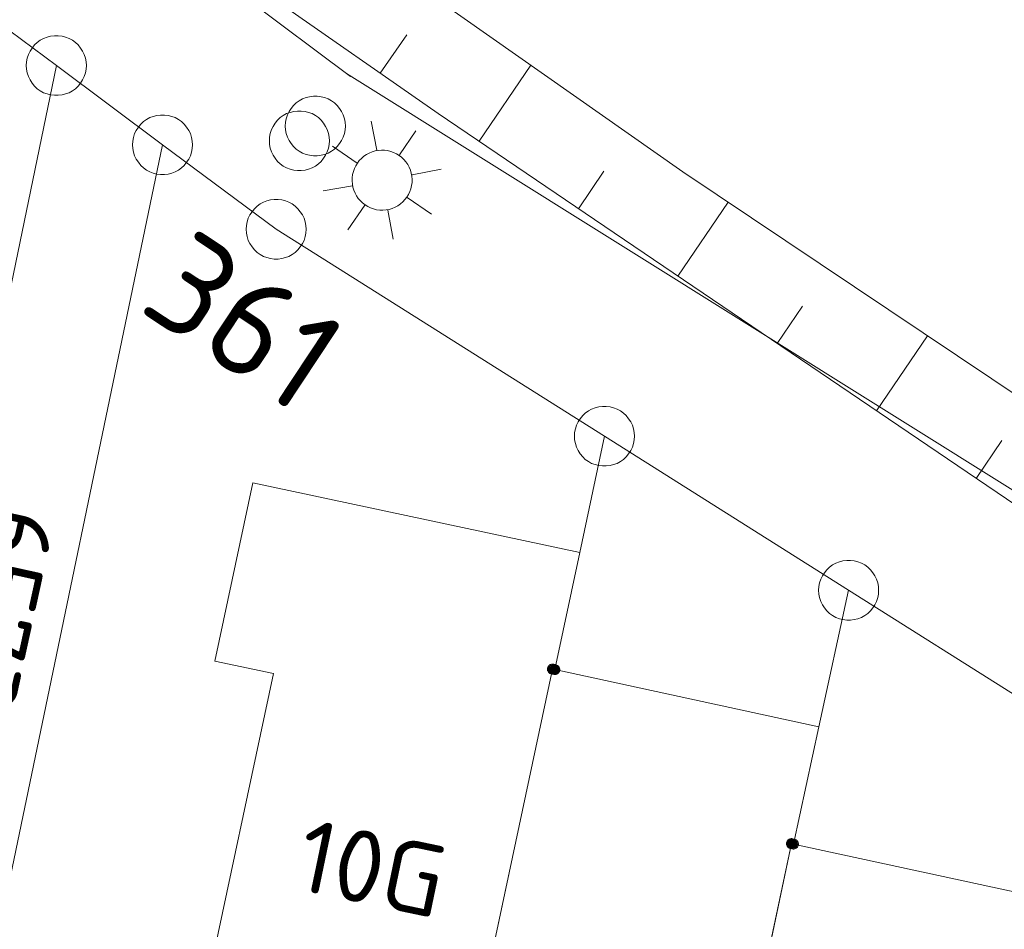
# Model space of a CAD drawing. Header units: metres. Extents: x 3425540 to 3446143, y 5432760 to 5444637.
# Tile 663 of 717: x 3444825 to 3444850, y 5435939 to 5435961. Entities that reach past the tile are written whole.
import ezdxf
from ezdxf.enums import TextEntityAlignment as Align

# ---------------------------------------------------------------- set-up
doc = ezdxf.new("R2010")
doc.units = ezdxf.units.M
for name, color, linetype, lineweight in [('B_Bestand', 9, 'Continuous', 18), ('B_Böschung', 9, 'Continuous', 18), ('B_Flurgrenzen', 9, 'Continuous', 18), ('B_Gleisachse', 9, 'Continuous', 25), ('Bestand_Neu_Strecke 3443', 9, 'Continuous', 18)]:
    doc.layers.add(name, color=color, linetype=linetype, lineweight=lineweight)
doc.styles.get("Standard").update_dxf_attribs({"font": 'isocpeur.ttf'})

msp = doc.modelspace()

# ---------------------------------------------------------------- linework, layer by layer
at = {"layer": 'B_Bestand'}
for p, q in [((3444833.677, 5435959.817), (3444781.136, 5435999.197)), ((3444863.412, 5435941.229), (3444833.572, 5435959.889)), ((3444834.33, 5435957.97), (3444834.186, 5435958.699)), ((3444834.894, 5435957.853), (3444835.31, 5435958.456)), ((3444833.837, 5435957.65), (3444833.224, 5435958.072)), ((3444835.215, 5435957.36), (3444835.938, 5435957.494)), ((3444833.72, 5435957.085), (3444832.987, 5435956.958)), ((3444834.03, 5435956.598), (3444833.609, 5435955.985)), ((3444835.091, 5435956.786), (3444835.695, 5435956.37)), ((3444834.605, 5435956.475), (3444834.739, 5435955.752))]:
    msp.add_line(p, q, dxfattribs=at)
for points in [[(3444835.082, 5435956.798), (3444835.123, 5435956.865), (3444835.157, 5435956.936), (3444835.183, 5435957.01), (3444835.201, 5435957.086), (3444835.212, 5435957.164), (3444835.214, 5435957.243), (3444835.208, 5435957.321), (3444835.193, 5435957.398), (3444835.171, 5435957.473), (3444835.141, 5435957.546), (3444835.104, 5435957.615), (3444835.06, 5435957.68), (3444835.009, 5435957.739), (3444834.952, 5435957.794), (3444834.889, 5435957.841), (3444834.823, 5435957.883), (3444834.752, 5435957.916), (3444834.678, 5435957.943), (3444834.601, 5435957.961), (3444834.524, 5435957.971), (3444834.445, 5435957.974), (3444834.367, 5435957.967), (3444834.29, 5435957.953), (3444834.214, 5435957.931), (3444834.142, 5435957.901), (3444834.073, 5435957.863), (3444834.008, 5435957.819), (3444833.948, 5435957.768), (3444833.894, 5435957.711), (3444833.846, 5435957.649), (3444833.805, 5435957.582), (3444833.771, 5435957.511), (3444833.745, 5435957.437), (3444833.727, 5435957.361), (3444833.716, 5435957.283), (3444833.714, 5435957.205), (3444833.721, 5435957.127), (3444833.735, 5435957.049), (3444833.757, 5435956.974), (3444833.787, 5435956.901), (3444833.824, 5435956.832), (3444833.869, 5435956.768), (3444833.92, 5435956.708), (3444833.977, 5435956.654), (3444834.039, 5435956.606), (3444834.106, 5435956.565), (3444834.177, 5435956.531), (3444834.251, 5435956.505), (3444834.327, 5435956.486), (3444834.405, 5435956.476), (3444834.483, 5435956.474), (3444834.561, 5435956.48), (3444834.639, 5435956.494), (3444834.714, 5435956.516), (3444834.786, 5435956.547), (3444834.856, 5435956.584), (3444834.92, 5435956.628), (3444834.98, 5435956.679), (3444835.034, 5435956.736), (3444835.082, 5435956.798)], [(3444830.047, 5435936.885), (3444830.339, 5435936.824), (3444830.643, 5435938.284), (3444836.748, 5435937.01), (3444836.444, 5435935.55), (3444836.637, 5435935.507), (3444836.697, 5435935.497), (3444838.717, 5435945.007), (3444838.777, 5435944.997), (3444839.399, 5435947.922), (3444831.231, 5435949.659), (3444830.285, 5435945.208), (3444831.752, 5435944.896), (3444830.047, 5435936.885)], [(3444844.737, 5435940.637), (3444845.375, 5435943.567), (3444838.777, 5435944.997)], [(3444842.627, 5435931.157), (3444841.99, 5435928.226), (3444842.283, 5435928.163), (3444842.601, 5435929.629), (3444848.731, 5435928.298), (3444848.412, 5435926.832), (3444848.607, 5435926.787), (3444848.667, 5435926.777), (3444850.657, 5435936.287), (3444850.717, 5435936.267), (3444851.369, 5435939.205), (3444844.737, 5435940.637), (3444844.687, 5435940.647), (3444842.677, 5435931.147)]]:
    msp.add_lwpolyline(points, dxfattribs=at)
at = {"layer": 'B_Böschung'}
for p, q in [((3444818.099, 5435971.27), (3444835.866, 5435958.888)), ((3444825.076, 5435969.284), (3444841.979, 5435957.435)), ((3444834.417, 5435959.898), (3444835.08, 5435960.851)), ((3444836.887, 5435958.195), (3444838.181, 5435960.097)), ((3444835.866, 5435958.888), (3444862.305, 5435940.946)), ((3444839.369, 5435956.511), (3444840.002, 5435957.444)), ((3444841.979, 5435957.435), (3444865.639, 5435941.554)), ((3444841.852, 5435954.826), (3444843.108, 5435956.677)), ((3444844.334, 5435953.142), (3444844.966, 5435954.073)), ((3444846.816, 5435951.457), (3444848.09, 5435953.333)), ((3444849.299, 5435949.772), (3444849.94, 5435950.717))]:
    msp.add_line(p, q, dxfattribs=at)
at = {"layer": 'B_Flurgrenzen'}
for p, q in [((3444815.586, 5435968.087), (3444826.326, 5435960.087)), ((3444821.891, 5435938.73), (3444826.326, 5435960.087)), ((3444826.326, 5435960.087), (3444828.977, 5435958.107)), ((3444822.377, 5435926.367), (3444828.977, 5435958.107)), ((3444828.977, 5435958.107), (3444831.817, 5435955.997)), ((3444831.817, 5435955.997), (3444840.017, 5435950.827)), ((3444839.399, 5435947.922), (3444840.017, 5435950.827)), ((3444840.017, 5435950.827), (3444846.117, 5435946.977)), ((3444838.777, 5435944.997), (3444839.399, 5435947.922)), ((3444845.375, 5435943.567), (3444846.117, 5435946.977)), ((3444846.117, 5435946.977), (3444852.237, 5435943.117)), ((3444836.697, 5435935.497), (3444838.717, 5435945.007)), ((3444838.717, 5435945.007), (3444838.777, 5435944.997)), ((3444844.737, 5435940.637), (3444845.375, 5435943.567)), ((3444842.677, 5435931.147), (3444844.687, 5435940.647)), ((3444844.687, 5435940.647), (3444844.737, 5435940.637))]:
    msp.add_line(p, q, dxfattribs=at)
for points in [[(3444827.076, 5435960.087), (3444827.07, 5435960.181), (3444827.052, 5435960.27), (3444827.023, 5435960.365), (3444826.982, 5435960.447), (3444826.928, 5435960.524), (3444826.869, 5435960.601), (3444826.804, 5435960.666), (3444826.728, 5435960.719), (3444826.645, 5435960.766), (3444826.556, 5435960.796), (3444826.468, 5435960.819), (3444826.373, 5435960.831), (3444826.279, 5435960.831), (3444826.184, 5435960.819), (3444826.096, 5435960.796), (3444826.007, 5435960.766), (3444825.924, 5435960.719), (3444825.848, 5435960.666), (3444825.783, 5435960.601), (3444825.724, 5435960.524), (3444825.67, 5435960.447), (3444825.629, 5435960.365), (3444825.6, 5435960.27), (3444825.582, 5435960.181), (3444825.576, 5435960.087), (3444825.582, 5435959.993), (3444825.6, 5435959.904), (3444825.629, 5435959.809), (3444825.67, 5435959.727), (3444825.724, 5435959.65), (3444825.783, 5435959.573), (3444825.848, 5435959.508), (3444825.924, 5435959.455), (3444826.007, 5435959.408), (3444826.096, 5435959.378), (3444826.184, 5435959.355), (3444826.279, 5435959.343), (3444826.373, 5435959.343), (3444826.468, 5435959.355), (3444826.556, 5435959.378), (3444826.645, 5435959.408), (3444826.728, 5435959.455), (3444826.804, 5435959.508), (3444826.869, 5435959.573), (3444826.928, 5435959.65), (3444826.982, 5435959.727), (3444827.023, 5435959.809), (3444827.052, 5435959.904), (3444827.07, 5435959.993), (3444827.076, 5435960.087)], [(3444833.545, 5435958.576), (3444833.539, 5435958.67), (3444833.521, 5435958.759), (3444833.492, 5435958.854), (3444833.451, 5435958.936), (3444833.397, 5435959.013), (3444833.338, 5435959.09), (3444833.273, 5435959.155), (3444833.197, 5435959.208), (3444833.114, 5435959.255), (3444833.025, 5435959.285), (3444832.937, 5435959.308), (3444832.842, 5435959.32), (3444832.748, 5435959.32), (3444832.653, 5435959.308), (3444832.565, 5435959.285), (3444832.476, 5435959.255), (3444832.393, 5435959.208), (3444832.317, 5435959.155), (3444832.252, 5435959.09), (3444832.193, 5435959.013), (3444832.139, 5435958.936), (3444832.098, 5435958.854), (3444832.069, 5435958.759), (3444832.051, 5435958.67), (3444832.045, 5435958.576), (3444832.051, 5435958.482), (3444832.069, 5435958.393), (3444832.098, 5435958.298), (3444832.139, 5435958.216), (3444832.193, 5435958.139), (3444832.252, 5435958.062), (3444832.317, 5435957.997), (3444832.393, 5435957.944), (3444832.476, 5435957.897), (3444832.565, 5435957.867), (3444832.653, 5435957.844), (3444832.748, 5435957.832), (3444832.842, 5435957.832), (3444832.937, 5435957.844), (3444833.025, 5435957.867), (3444833.114, 5435957.897), (3444833.197, 5435957.944), (3444833.273, 5435957.997), (3444833.338, 5435958.062), (3444833.397, 5435958.139), (3444833.451, 5435958.216), (3444833.492, 5435958.298), (3444833.521, 5435958.393), (3444833.539, 5435958.482), (3444833.545, 5435958.576)], [(3444829.727, 5435958.107), (3444829.721, 5435958.201), (3444829.703, 5435958.29), (3444829.674, 5435958.385), (3444829.633, 5435958.467), (3444829.579, 5435958.544), (3444829.52, 5435958.621), (3444829.455, 5435958.686), (3444829.379, 5435958.739), (3444829.296, 5435958.786), (3444829.207, 5435958.816), (3444829.119, 5435958.839), (3444829.024, 5435958.851), (3444828.93, 5435958.851), (3444828.835, 5435958.839), (3444828.747, 5435958.816), (3444828.658, 5435958.786), (3444828.575, 5435958.739), (3444828.499, 5435958.686), (3444828.434, 5435958.621), (3444828.375, 5435958.544), (3444828.321, 5435958.467), (3444828.28, 5435958.385), (3444828.251, 5435958.29), (3444828.233, 5435958.201), (3444828.227, 5435958.107), (3444828.233, 5435958.013), (3444828.251, 5435957.924), (3444828.28, 5435957.829), (3444828.321, 5435957.747), (3444828.375, 5435957.67), (3444828.434, 5435957.593), (3444828.499, 5435957.528), (3444828.575, 5435957.475), (3444828.658, 5435957.428), (3444828.747, 5435957.398), (3444828.835, 5435957.375), (3444828.93, 5435957.363), (3444829.024, 5435957.363), (3444829.119, 5435957.375), (3444829.207, 5435957.398), (3444829.296, 5435957.428), (3444829.379, 5435957.475), (3444829.455, 5435957.528), (3444829.52, 5435957.593), (3444829.579, 5435957.67), (3444829.633, 5435957.747), (3444829.674, 5435957.829), (3444829.703, 5435957.924), (3444829.721, 5435958.013), (3444829.727, 5435958.107)], [(3444833.147, 5435958.207), (3444833.141, 5435958.301), (3444833.123, 5435958.39), (3444833.094, 5435958.485), (3444833.053, 5435958.567), (3444832.999, 5435958.644), (3444832.94, 5435958.721), (3444832.875, 5435958.786), (3444832.799, 5435958.839), (3444832.716, 5435958.886), (3444832.627, 5435958.916), (3444832.539, 5435958.939), (3444832.444, 5435958.951), (3444832.35, 5435958.951), (3444832.255, 5435958.939), (3444832.167, 5435958.916), (3444832.078, 5435958.886), (3444831.995, 5435958.839), (3444831.919, 5435958.786), (3444831.854, 5435958.721), (3444831.795, 5435958.644), (3444831.741, 5435958.567), (3444831.7, 5435958.485), (3444831.671, 5435958.39), (3444831.653, 5435958.301), (3444831.647, 5435958.207), (3444831.653, 5435958.113), (3444831.671, 5435958.024), (3444831.7, 5435957.929), (3444831.741, 5435957.847), (3444831.795, 5435957.77), (3444831.854, 5435957.693), (3444831.919, 5435957.628), (3444831.995, 5435957.575), (3444832.078, 5435957.528), (3444832.167, 5435957.498), (3444832.255, 5435957.475), (3444832.35, 5435957.463), (3444832.444, 5435957.463), (3444832.539, 5435957.475), (3444832.627, 5435957.498), (3444832.716, 5435957.528), (3444832.799, 5435957.575), (3444832.875, 5435957.628), (3444832.94, 5435957.693), (3444832.999, 5435957.77), (3444833.053, 5435957.847), (3444833.094, 5435957.929), (3444833.123, 5435958.024), (3444833.141, 5435958.113), (3444833.147, 5435958.207)], [(3444832.567, 5435955.997), (3444832.561, 5435956.091), (3444832.543, 5435956.18), (3444832.514, 5435956.275), (3444832.473, 5435956.357), (3444832.419, 5435956.434), (3444832.36, 5435956.511), (3444832.295, 5435956.576), (3444832.219, 5435956.629), (3444832.136, 5435956.676), (3444832.047, 5435956.706), (3444831.959, 5435956.729), (3444831.864, 5435956.741), (3444831.77, 5435956.741), (3444831.675, 5435956.729), (3444831.587, 5435956.706), (3444831.498, 5435956.676), (3444831.415, 5435956.629), (3444831.339, 5435956.576), (3444831.274, 5435956.511), (3444831.215, 5435956.434), (3444831.161, 5435956.357), (3444831.12, 5435956.275), (3444831.091, 5435956.18), (3444831.073, 5435956.091), (3444831.067, 5435955.997), (3444831.073, 5435955.903), (3444831.091, 5435955.814), (3444831.12, 5435955.719), (3444831.161, 5435955.637), (3444831.215, 5435955.56), (3444831.274, 5435955.483), (3444831.339, 5435955.418), (3444831.415, 5435955.365), (3444831.498, 5435955.318), (3444831.587, 5435955.288), (3444831.675, 5435955.265), (3444831.77, 5435955.253), (3444831.864, 5435955.253), (3444831.959, 5435955.265), (3444832.047, 5435955.288), (3444832.136, 5435955.318), (3444832.219, 5435955.365), (3444832.295, 5435955.418), (3444832.36, 5435955.483), (3444832.419, 5435955.56), (3444832.473, 5435955.637), (3444832.514, 5435955.719), (3444832.543, 5435955.814), (3444832.561, 5435955.903), (3444832.567, 5435955.997)], [(3444840.767, 5435950.827), (3444840.761, 5435950.921), (3444840.743, 5435951.01), (3444840.714, 5435951.105), (3444840.673, 5435951.187), (3444840.619, 5435951.264), (3444840.56, 5435951.341), (3444840.495, 5435951.406), (3444840.419, 5435951.459), (3444840.336, 5435951.506), (3444840.247, 5435951.536), (3444840.159, 5435951.559), (3444840.064, 5435951.571), (3444839.97, 5435951.571), (3444839.875, 5435951.559), (3444839.787, 5435951.536), (3444839.698, 5435951.506), (3444839.615, 5435951.459), (3444839.539, 5435951.406), (3444839.474, 5435951.341), (3444839.415, 5435951.264), (3444839.361, 5435951.187), (3444839.32, 5435951.105), (3444839.291, 5435951.01), (3444839.273, 5435950.921), (3444839.267, 5435950.827), (3444839.273, 5435950.733), (3444839.291, 5435950.644), (3444839.32, 5435950.549), (3444839.361, 5435950.467), (3444839.415, 5435950.39), (3444839.474, 5435950.313), (3444839.539, 5435950.248), (3444839.615, 5435950.195), (3444839.698, 5435950.148), (3444839.787, 5435950.118), (3444839.875, 5435950.095), (3444839.97, 5435950.083), (3444840.064, 5435950.083), (3444840.159, 5435950.095), (3444840.247, 5435950.118), (3444840.336, 5435950.148), (3444840.419, 5435950.195), (3444840.495, 5435950.248), (3444840.56, 5435950.313), (3444840.619, 5435950.39), (3444840.673, 5435950.467), (3444840.714, 5435950.549), (3444840.743, 5435950.644), (3444840.761, 5435950.733), (3444840.767, 5435950.827)], [(3444846.867, 5435946.977), (3444846.861, 5435947.071), (3444846.843, 5435947.16), (3444846.814, 5435947.255), (3444846.773, 5435947.337), (3444846.719, 5435947.414), (3444846.66, 5435947.491), (3444846.595, 5435947.556), (3444846.519, 5435947.609), (3444846.436, 5435947.656), (3444846.347, 5435947.686), (3444846.259, 5435947.709), (3444846.164, 5435947.721), (3444846.07, 5435947.721), (3444845.975, 5435947.709), (3444845.887, 5435947.686), (3444845.798, 5435947.656), (3444845.715, 5435947.609), (3444845.639, 5435947.556), (3444845.574, 5435947.491), (3444845.515, 5435947.414), (3444845.461, 5435947.337), (3444845.42, 5435947.255), (3444845.391, 5435947.16), (3444845.373, 5435947.071), (3444845.367, 5435946.977), (3444845.373, 5435946.883), (3444845.391, 5435946.794), (3444845.42, 5435946.699), (3444845.461, 5435946.617), (3444845.515, 5435946.54), (3444845.574, 5435946.463), (3444845.639, 5435946.398), (3444845.715, 5435946.345), (3444845.798, 5435946.298), (3444845.887, 5435946.268), (3444845.975, 5435946.245), (3444846.07, 5435946.233), (3444846.164, 5435946.233), (3444846.259, 5435946.245), (3444846.347, 5435946.268), (3444846.436, 5435946.298), (3444846.519, 5435946.345), (3444846.595, 5435946.398), (3444846.66, 5435946.463), (3444846.719, 5435946.54), (3444846.773, 5435946.617), (3444846.814, 5435946.699), (3444846.843, 5435946.794), (3444846.861, 5435946.883), (3444846.867, 5435946.977)], [(3444838.842, 5435945.007), (3444838.841, 5435945.023), (3444838.838, 5435945.038), (3444838.833, 5435945.053), (3444838.826, 5435945.067), (3444838.818, 5435945.081), (3444838.809, 5435945.093), (3444838.797, 5435945.103), (3444838.784, 5435945.112), (3444838.77, 5435945.12), (3444838.755, 5435945.126), (3444838.741, 5435945.13), (3444838.725, 5435945.132), (3444838.709, 5435945.132), (3444838.693, 5435945.13), (3444838.679, 5435945.126), (3444838.664, 5435945.12), (3444838.65, 5435945.112), (3444838.637, 5435945.103), (3444838.625, 5435945.093), (3444838.616, 5435945.081), (3444838.608, 5435945.067), (3444838.601, 5435945.053), (3444838.596, 5435945.038), (3444838.593, 5435945.023), (3444838.592, 5435945.007), (3444838.593, 5435944.991), (3444838.596, 5435944.976), (3444838.601, 5435944.961), (3444838.608, 5435944.947), (3444838.616, 5435944.933), (3444838.625, 5435944.921), (3444838.637, 5435944.911), (3444838.65, 5435944.902), (3444838.664, 5435944.894), (3444838.679, 5435944.888), (3444838.693, 5435944.884), (3444838.709, 5435944.882), (3444838.725, 5435944.882), (3444838.741, 5435944.884), (3444838.755, 5435944.888), (3444838.77, 5435944.894), (3444838.784, 5435944.902), (3444838.797, 5435944.911), (3444838.809, 5435944.921), (3444838.818, 5435944.933), (3444838.826, 5435944.947), (3444838.833, 5435944.961), (3444838.838, 5435944.976), (3444838.841, 5435944.991), (3444838.842, 5435945.007)], [(3444838.817, 5435945.007), (3444838.816, 5435945.021), (3444838.813, 5435945.035), (3444838.809, 5435945.047), (3444838.803, 5435945.06), (3444838.794, 5435945.072), (3444838.784, 5435945.082), (3444838.773, 5435945.091), (3444838.761, 5435945.098), (3444838.748, 5435945.102), (3444838.735, 5435945.105), (3444838.721, 5435945.107), (3444838.706, 5435945.106), (3444838.692, 5435945.104), (3444838.68, 5435945.101), (3444838.667, 5435945.094), (3444838.655, 5435945.086), (3444838.645, 5435945.077), (3444838.635, 5435945.066), (3444838.628, 5435945.054), (3444838.623, 5435945.041), (3444838.619, 5435945.028), (3444838.617, 5435945.014), (3444838.617, 5435945), (3444838.619, 5435944.986), (3444838.623, 5435944.973), (3444838.628, 5435944.96), (3444838.635, 5435944.948), (3444838.645, 5435944.937), (3444838.655, 5435944.928), (3444838.667, 5435944.92), (3444838.68, 5435944.913), (3444838.692, 5435944.91), (3444838.706, 5435944.908), (3444838.721, 5435944.907), (3444838.735, 5435944.909), (3444838.748, 5435944.912), (3444838.761, 5435944.916), (3444838.773, 5435944.923), (3444838.784, 5435944.932), (3444838.794, 5435944.942), (3444838.803, 5435944.954), (3444838.809, 5435944.967), (3444838.813, 5435944.979), (3444838.816, 5435944.993), (3444838.817, 5435945.007)], [(3444838.793, 5435945.007), (3444838.792, 5435945.019), (3444838.789, 5435945.031), (3444838.784, 5435945.042), (3444838.778, 5435945.052), (3444838.769, 5435945.062), (3444838.76, 5435945.069), (3444838.749, 5435945.076), (3444838.738, 5435945.08), (3444838.726, 5435945.082), (3444838.714, 5435945.083), (3444838.702, 5435945.081), (3444838.69, 5435945.078), (3444838.68, 5435945.073), (3444838.669, 5435945.066), (3444838.66, 5435945.057), (3444838.653, 5435945.047), (3444838.647, 5435945.037), (3444838.643, 5435945.025), (3444838.641, 5435945.013), (3444838.641, 5435945.001), (3444838.643, 5435944.989), (3444838.647, 5435944.977), (3444838.653, 5435944.967), (3444838.66, 5435944.957), (3444838.669, 5435944.948), (3444838.679, 5435944.941), (3444838.69, 5435944.936), (3444838.702, 5435944.933), (3444838.714, 5435944.931), (3444838.726, 5435944.932), (3444838.738, 5435944.934), (3444838.749, 5435944.938), (3444838.76, 5435944.945), (3444838.769, 5435944.952), (3444838.778, 5435944.962), (3444838.784, 5435944.972), (3444838.789, 5435944.983), (3444838.792, 5435944.995), (3444838.793, 5435945.007)], [(3444838.902, 5435944.997), (3444838.901, 5435945.013), (3444838.898, 5435945.028), (3444838.893, 5435945.043), (3444838.886, 5435945.057), (3444838.878, 5435945.071), (3444838.869, 5435945.083), (3444838.857, 5435945.093), (3444838.844, 5435945.102), (3444838.83, 5435945.11), (3444838.815, 5435945.116), (3444838.801, 5435945.12), (3444838.785, 5435945.122), (3444838.769, 5435945.122), (3444838.753, 5435945.12), (3444838.739, 5435945.116), (3444838.724, 5435945.11), (3444838.71, 5435945.102), (3444838.697, 5435945.093), (3444838.685, 5435945.083), (3444838.676, 5435945.071), (3444838.668, 5435945.057), (3444838.661, 5435945.043), (3444838.656, 5435945.028), (3444838.653, 5435945.013), (3444838.652, 5435944.997), (3444838.653, 5435944.981), (3444838.656, 5435944.966), (3444838.661, 5435944.951), (3444838.668, 5435944.937), (3444838.676, 5435944.923), (3444838.685, 5435944.911), (3444838.697, 5435944.901), (3444838.71, 5435944.892), (3444838.724, 5435944.884), (3444838.739, 5435944.878), (3444838.753, 5435944.874), (3444838.769, 5435944.872), (3444838.785, 5435944.872), (3444838.801, 5435944.874), (3444838.815, 5435944.878), (3444838.83, 5435944.884), (3444838.844, 5435944.892), (3444838.857, 5435944.901), (3444838.869, 5435944.911), (3444838.878, 5435944.923), (3444838.886, 5435944.937), (3444838.893, 5435944.951), (3444838.898, 5435944.966), (3444838.901, 5435944.981), (3444838.902, 5435944.997)], [(3444838.768, 5435945.007), (3444838.767, 5435945.017), (3444838.764, 5435945.027), (3444838.759, 5435945.036), (3444838.753, 5435945.043), (3444838.746, 5435945.049), (3444838.737, 5435945.054), (3444838.727, 5435945.057), (3444838.717, 5435945.058), (3444838.707, 5435945.057), (3444838.697, 5435945.054), (3444838.688, 5435945.049), (3444838.681, 5435945.043), (3444838.675, 5435945.036), (3444838.67, 5435945.027), (3444838.667, 5435945.017), (3444838.666, 5435945.007), (3444838.667, 5435944.997), (3444838.67, 5435944.987), (3444838.675, 5435944.978), (3444838.681, 5435944.971), (3444838.688, 5435944.965), (3444838.697, 5435944.96), (3444838.707, 5435944.957), (3444838.717, 5435944.956), (3444838.727, 5435944.957), (3444838.737, 5435944.96), (3444838.746, 5435944.965), (3444838.753, 5435944.971), (3444838.759, 5435944.978), (3444838.764, 5435944.987), (3444838.767, 5435944.997), (3444838.768, 5435945.007)], [(3444838.877, 5435944.997), (3444838.876, 5435945.011), (3444838.873, 5435945.025), (3444838.869, 5435945.037), (3444838.863, 5435945.05), (3444838.854, 5435945.062), (3444838.844, 5435945.072), (3444838.833, 5435945.081), (3444838.821, 5435945.088), (3444838.808, 5435945.092), (3444838.795, 5435945.095), (3444838.781, 5435945.097), (3444838.766, 5435945.096), (3444838.752, 5435945.094), (3444838.74, 5435945.091), (3444838.727, 5435945.084), (3444838.715, 5435945.076), (3444838.705, 5435945.067), (3444838.695, 5435945.056), (3444838.688, 5435945.044), (3444838.683, 5435945.031), (3444838.679, 5435945.018), (3444838.677, 5435945.004), (3444838.677, 5435944.99), (3444838.679, 5435944.976), (3444838.683, 5435944.963), (3444838.688, 5435944.95), (3444838.695, 5435944.938), (3444838.705, 5435944.927), (3444838.715, 5435944.918), (3444838.727, 5435944.91), (3444838.74, 5435944.903), (3444838.752, 5435944.9), (3444838.766, 5435944.898), (3444838.781, 5435944.897), (3444838.795, 5435944.899), (3444838.808, 5435944.902), (3444838.821, 5435944.906), (3444838.833, 5435944.913), (3444838.844, 5435944.922), (3444838.854, 5435944.932), (3444838.863, 5435944.944), (3444838.869, 5435944.957), (3444838.873, 5435944.969), (3444838.876, 5435944.983), (3444838.877, 5435944.997)], [(3444838.744, 5435945.007), (3444838.743, 5435945.014), (3444838.74, 5435945.021), (3444838.735, 5435945.027), (3444838.729, 5435945.031), (3444838.722, 5435945.033), (3444838.715, 5435945.034), (3444838.708, 5435945.032), (3444838.701, 5435945.029), (3444838.696, 5435945.024), (3444838.692, 5435945.018), (3444838.69, 5435945.011), (3444838.69, 5435945.003), (3444838.692, 5435944.996), (3444838.696, 5435944.99), (3444838.701, 5435944.985), (3444838.708, 5435944.982), (3444838.715, 5435944.98), (3444838.722, 5435944.981), (3444838.729, 5435944.983), (3444838.735, 5435944.987), (3444838.74, 5435944.993), (3444838.743, 5435945), (3444838.744, 5435945.007)], [(3444838.853, 5435944.997), (3444838.852, 5435945.009), (3444838.849, 5435945.021), (3444838.844, 5435945.032), (3444838.838, 5435945.042), (3444838.829, 5435945.052), (3444838.82, 5435945.059), (3444838.809, 5435945.066), (3444838.798, 5435945.07), (3444838.786, 5435945.072), (3444838.774, 5435945.073), (3444838.762, 5435945.071), (3444838.75, 5435945.068), (3444838.74, 5435945.063), (3444838.729, 5435945.056), (3444838.72, 5435945.047), (3444838.713, 5435945.037), (3444838.707, 5435945.027), (3444838.703, 5435945.015), (3444838.701, 5435945.003), (3444838.701, 5435944.991), (3444838.703, 5435944.979), (3444838.707, 5435944.967), (3444838.713, 5435944.957), (3444838.72, 5435944.947), (3444838.729, 5435944.938), (3444838.739, 5435944.931), (3444838.75, 5435944.926), (3444838.762, 5435944.923), (3444838.774, 5435944.921), (3444838.786, 5435944.922), (3444838.798, 5435944.924), (3444838.809, 5435944.928), (3444838.82, 5435944.935), (3444838.829, 5435944.942), (3444838.838, 5435944.952), (3444838.844, 5435944.962), (3444838.849, 5435944.973), (3444838.852, 5435944.985), (3444838.853, 5435944.997)], [(3444838.828, 5435944.997), (3444838.827, 5435945.007), (3444838.824, 5435945.017), (3444838.819, 5435945.026), (3444838.813, 5435945.033), (3444838.806, 5435945.039), (3444838.797, 5435945.044), (3444838.787, 5435945.047), (3444838.777, 5435945.048), (3444838.767, 5435945.047), (3444838.757, 5435945.044), (3444838.748, 5435945.039), (3444838.741, 5435945.033), (3444838.735, 5435945.026), (3444838.73, 5435945.017), (3444838.727, 5435945.007), (3444838.726, 5435944.997), (3444838.727, 5435944.987), (3444838.73, 5435944.977), (3444838.735, 5435944.968), (3444838.741, 5435944.961), (3444838.748, 5435944.955), (3444838.757, 5435944.95), (3444838.767, 5435944.947), (3444838.777, 5435944.946), (3444838.787, 5435944.947), (3444838.797, 5435944.95), (3444838.806, 5435944.955), (3444838.813, 5435944.961), (3444838.819, 5435944.968), (3444838.824, 5435944.977), (3444838.827, 5435944.987), (3444838.828, 5435944.997)], [(3444838.804, 5435944.997), (3444838.803, 5435945.004), (3444838.8, 5435945.011), (3444838.795, 5435945.017), (3444838.789, 5435945.021), (3444838.782, 5435945.023), (3444838.775, 5435945.024), (3444838.768, 5435945.022), (3444838.761, 5435945.019), (3444838.756, 5435945.014), (3444838.752, 5435945.008), (3444838.75, 5435945.001), (3444838.75, 5435944.993), (3444838.752, 5435944.986), (3444838.756, 5435944.98), (3444838.761, 5435944.975), (3444838.768, 5435944.972), (3444838.775, 5435944.97), (3444838.782, 5435944.971), (3444838.789, 5435944.973), (3444838.795, 5435944.977), (3444838.8, 5435944.983), (3444838.803, 5435944.99), (3444838.804, 5435944.997)], [(3444844.812, 5435940.647), (3444844.811, 5435940.663), (3444844.808, 5435940.678), (3444844.803, 5435940.693), (3444844.796, 5435940.707), (3444844.788, 5435940.721), (3444844.779, 5435940.733), (3444844.767, 5435940.743), (3444844.754, 5435940.752), (3444844.74, 5435940.76), (3444844.725, 5435940.766), (3444844.711, 5435940.77), (3444844.695, 5435940.772), (3444844.679, 5435940.772), (3444844.663, 5435940.77), (3444844.649, 5435940.766), (3444844.634, 5435940.76), (3444844.62, 5435940.752), (3444844.607, 5435940.743), (3444844.595, 5435940.733), (3444844.586, 5435940.721), (3444844.578, 5435940.707), (3444844.571, 5435940.693), (3444844.566, 5435940.678), (3444844.563, 5435940.663), (3444844.562, 5435940.647), (3444844.563, 5435940.631), (3444844.566, 5435940.616), (3444844.571, 5435940.601), (3444844.578, 5435940.587), (3444844.586, 5435940.573), (3444844.595, 5435940.561), (3444844.607, 5435940.551), (3444844.62, 5435940.542), (3444844.634, 5435940.534), (3444844.649, 5435940.528), (3444844.663, 5435940.524), (3444844.679, 5435940.522), (3444844.695, 5435940.522), (3444844.711, 5435940.524), (3444844.725, 5435940.528), (3444844.74, 5435940.534), (3444844.754, 5435940.542), (3444844.767, 5435940.551), (3444844.779, 5435940.561), (3444844.788, 5435940.573), (3444844.796, 5435940.587), (3444844.803, 5435940.601), (3444844.808, 5435940.616), (3444844.811, 5435940.631), (3444844.812, 5435940.647)], [(3444844.787, 5435940.647), (3444844.786, 5435940.661), (3444844.783, 5435940.675), (3444844.779, 5435940.687), (3444844.773, 5435940.7), (3444844.764, 5435940.712), (3444844.754, 5435940.722), (3444844.743, 5435940.731), (3444844.731, 5435940.738), (3444844.718, 5435940.742), (3444844.705, 5435940.745), (3444844.691, 5435940.747), (3444844.676, 5435940.746), (3444844.662, 5435940.744), (3444844.65, 5435940.741), (3444844.637, 5435940.734), (3444844.625, 5435940.726), (3444844.615, 5435940.717), (3444844.605, 5435940.706), (3444844.598, 5435940.694), (3444844.593, 5435940.681), (3444844.589, 5435940.668), (3444844.587, 5435940.654), (3444844.587, 5435940.64), (3444844.589, 5435940.626), (3444844.593, 5435940.613), (3444844.598, 5435940.6), (3444844.605, 5435940.588), (3444844.615, 5435940.577), (3444844.625, 5435940.568), (3444844.637, 5435940.56), (3444844.65, 5435940.553), (3444844.662, 5435940.55), (3444844.676, 5435940.548), (3444844.691, 5435940.547), (3444844.705, 5435940.549), (3444844.718, 5435940.552), (3444844.731, 5435940.556), (3444844.743, 5435940.563), (3444844.754, 5435940.572), (3444844.764, 5435940.582), (3444844.773, 5435940.594), (3444844.779, 5435940.607), (3444844.783, 5435940.619), (3444844.786, 5435940.633), (3444844.787, 5435940.647)], [(3444844.763, 5435940.647), (3444844.762, 5435940.659), (3444844.759, 5435940.671), (3444844.754, 5435940.682), (3444844.748, 5435940.692), (3444844.739, 5435940.702), (3444844.73, 5435940.709), (3444844.719, 5435940.716), (3444844.708, 5435940.72), (3444844.696, 5435940.722), (3444844.684, 5435940.723), (3444844.672, 5435940.721), (3444844.66, 5435940.718), (3444844.65, 5435940.713), (3444844.639, 5435940.706), (3444844.63, 5435940.697), (3444844.623, 5435940.687), (3444844.617, 5435940.677), (3444844.613, 5435940.665), (3444844.611, 5435940.653), (3444844.611, 5435940.641), (3444844.613, 5435940.629), (3444844.617, 5435940.617), (3444844.623, 5435940.607), (3444844.63, 5435940.597), (3444844.639, 5435940.588), (3444844.649, 5435940.581), (3444844.66, 5435940.576), (3444844.672, 5435940.573), (3444844.684, 5435940.571), (3444844.696, 5435940.572), (3444844.708, 5435940.574), (3444844.719, 5435940.578), (3444844.73, 5435940.585), (3444844.739, 5435940.592), (3444844.748, 5435940.602), (3444844.754, 5435940.612), (3444844.759, 5435940.623), (3444844.762, 5435940.635), (3444844.763, 5435940.647)], [(3444844.862, 5435940.637), (3444844.861, 5435940.653), (3444844.858, 5435940.668), (3444844.853, 5435940.683), (3444844.846, 5435940.697), (3444844.838, 5435940.711), (3444844.829, 5435940.723), (3444844.817, 5435940.733), (3444844.804, 5435940.742), (3444844.79, 5435940.75), (3444844.775, 5435940.756), (3444844.761, 5435940.76), (3444844.745, 5435940.762), (3444844.729, 5435940.762), (3444844.713, 5435940.76), (3444844.699, 5435940.756), (3444844.684, 5435940.75), (3444844.67, 5435940.742), (3444844.657, 5435940.733), (3444844.645, 5435940.723), (3444844.636, 5435940.711), (3444844.628, 5435940.697), (3444844.621, 5435940.683), (3444844.616, 5435940.668), (3444844.613, 5435940.653), (3444844.612, 5435940.637), (3444844.613, 5435940.621), (3444844.616, 5435940.606), (3444844.621, 5435940.591), (3444844.628, 5435940.577), (3444844.636, 5435940.563), (3444844.645, 5435940.551), (3444844.657, 5435940.541), (3444844.67, 5435940.532), (3444844.684, 5435940.524), (3444844.699, 5435940.518), (3444844.713, 5435940.514), (3444844.729, 5435940.512), (3444844.745, 5435940.512), (3444844.761, 5435940.514), (3444844.775, 5435940.518), (3444844.79, 5435940.524), (3444844.804, 5435940.532), (3444844.817, 5435940.541), (3444844.829, 5435940.551), (3444844.838, 5435940.563), (3444844.846, 5435940.577), (3444844.853, 5435940.591), (3444844.858, 5435940.606), (3444844.861, 5435940.621), (3444844.862, 5435940.637)], [(3444844.738, 5435940.647), (3444844.737, 5435940.657), (3444844.734, 5435940.667), (3444844.729, 5435940.676), (3444844.723, 5435940.683), (3444844.716, 5435940.689), (3444844.707, 5435940.694), (3444844.697, 5435940.697), (3444844.687, 5435940.698), (3444844.677, 5435940.697), (3444844.667, 5435940.694), (3444844.658, 5435940.689), (3444844.651, 5435940.683), (3444844.645, 5435940.676), (3444844.64, 5435940.667), (3444844.637, 5435940.657), (3444844.636, 5435940.647), (3444844.637, 5435940.637), (3444844.64, 5435940.627), (3444844.645, 5435940.618), (3444844.651, 5435940.611), (3444844.658, 5435940.605), (3444844.667, 5435940.6), (3444844.677, 5435940.597), (3444844.687, 5435940.596), (3444844.697, 5435940.597), (3444844.707, 5435940.6), (3444844.716, 5435940.605), (3444844.723, 5435940.611), (3444844.729, 5435940.618), (3444844.734, 5435940.627), (3444844.737, 5435940.637), (3444844.738, 5435940.647)], [(3444844.837, 5435940.637), (3444844.836, 5435940.651), (3444844.833, 5435940.665), (3444844.829, 5435940.677), (3444844.823, 5435940.69), (3444844.814, 5435940.702), (3444844.804, 5435940.712), (3444844.793, 5435940.721), (3444844.781, 5435940.728), (3444844.768, 5435940.732), (3444844.755, 5435940.735), (3444844.741, 5435940.737), (3444844.726, 5435940.736), (3444844.712, 5435940.734), (3444844.7, 5435940.731), (3444844.687, 5435940.724), (3444844.675, 5435940.716), (3444844.665, 5435940.707), (3444844.655, 5435940.696), (3444844.648, 5435940.684), (3444844.643, 5435940.671), (3444844.639, 5435940.658), (3444844.637, 5435940.644), (3444844.637, 5435940.63), (3444844.639, 5435940.616), (3444844.643, 5435940.603), (3444844.648, 5435940.59), (3444844.655, 5435940.578), (3444844.665, 5435940.567), (3444844.675, 5435940.558), (3444844.687, 5435940.55), (3444844.7, 5435940.543), (3444844.712, 5435940.54), (3444844.726, 5435940.538), (3444844.741, 5435940.537), (3444844.755, 5435940.539), (3444844.768, 5435940.542), (3444844.781, 5435940.546), (3444844.793, 5435940.553), (3444844.804, 5435940.562), (3444844.814, 5435940.572), (3444844.823, 5435940.584), (3444844.829, 5435940.597), (3444844.833, 5435940.609), (3444844.836, 5435940.623), (3444844.837, 5435940.637)], [(3444844.714, 5435940.647), (3444844.713, 5435940.654), (3444844.71, 5435940.661), (3444844.705, 5435940.667), (3444844.699, 5435940.671), (3444844.692, 5435940.673), (3444844.685, 5435940.674), (3444844.678, 5435940.672), (3444844.671, 5435940.669), (3444844.666, 5435940.664), (3444844.662, 5435940.658), (3444844.66, 5435940.651), (3444844.66, 5435940.643), (3444844.662, 5435940.636), (3444844.666, 5435940.63), (3444844.671, 5435940.625), (3444844.678, 5435940.622), (3444844.685, 5435940.62), (3444844.692, 5435940.621), (3444844.699, 5435940.623), (3444844.705, 5435940.627), (3444844.71, 5435940.633), (3444844.713, 5435940.64), (3444844.714, 5435940.647)], [(3444844.813, 5435940.637), (3444844.812, 5435940.649), (3444844.809, 5435940.661), (3444844.804, 5435940.672), (3444844.798, 5435940.682), (3444844.789, 5435940.692), (3444844.78, 5435940.699), (3444844.769, 5435940.706), (3444844.758, 5435940.71), (3444844.746, 5435940.712), (3444844.734, 5435940.713), (3444844.722, 5435940.711), (3444844.71, 5435940.708), (3444844.7, 5435940.703), (3444844.689, 5435940.696), (3444844.68, 5435940.687), (3444844.673, 5435940.677), (3444844.667, 5435940.667), (3444844.663, 5435940.655), (3444844.661, 5435940.643), (3444844.661, 5435940.631), (3444844.663, 5435940.619), (3444844.667, 5435940.607), (3444844.673, 5435940.597), (3444844.68, 5435940.587), (3444844.689, 5435940.578), (3444844.699, 5435940.571), (3444844.71, 5435940.566), (3444844.722, 5435940.563), (3444844.734, 5435940.561), (3444844.746, 5435940.562), (3444844.758, 5435940.564), (3444844.769, 5435940.568), (3444844.78, 5435940.575), (3444844.789, 5435940.582), (3444844.798, 5435940.592), (3444844.804, 5435940.602), (3444844.809, 5435940.613), (3444844.812, 5435940.625), (3444844.813, 5435940.637)], [(3444844.788, 5435940.637), (3444844.787, 5435940.647), (3444844.784, 5435940.657), (3444844.779, 5435940.666), (3444844.773, 5435940.673), (3444844.766, 5435940.679), (3444844.757, 5435940.684), (3444844.747, 5435940.687), (3444844.737, 5435940.688), (3444844.727, 5435940.687), (3444844.717, 5435940.684), (3444844.708, 5435940.679), (3444844.701, 5435940.673), (3444844.695, 5435940.666), (3444844.69, 5435940.657), (3444844.687, 5435940.647), (3444844.686, 5435940.637), (3444844.687, 5435940.627), (3444844.69, 5435940.617), (3444844.695, 5435940.608), (3444844.701, 5435940.601), (3444844.708, 5435940.595), (3444844.717, 5435940.59), (3444844.727, 5435940.587), (3444844.737, 5435940.586), (3444844.747, 5435940.587), (3444844.757, 5435940.59), (3444844.766, 5435940.595), (3444844.773, 5435940.601), (3444844.779, 5435940.608), (3444844.784, 5435940.617), (3444844.787, 5435940.627), (3444844.788, 5435940.637)], [(3444844.764, 5435940.637), (3444844.763, 5435940.644), (3444844.76, 5435940.651), (3444844.755, 5435940.657), (3444844.749, 5435940.661), (3444844.742, 5435940.663), (3444844.735, 5435940.664), (3444844.728, 5435940.662), (3444844.721, 5435940.659), (3444844.716, 5435940.654), (3444844.712, 5435940.648), (3444844.71, 5435940.641), (3444844.71, 5435940.633), (3444844.712, 5435940.626), (3444844.716, 5435940.62), (3444844.721, 5435940.615), (3444844.728, 5435940.612), (3444844.735, 5435940.61), (3444844.742, 5435940.611), (3444844.749, 5435940.613), (3444844.755, 5435940.617), (3444844.76, 5435940.623), (3444844.763, 5435940.63), (3444844.764, 5435940.637)]]:
    msp.add_lwpolyline(points, dxfattribs=at)
at = {"layer": 'B_Gleisachse'}
msp.add_arc((3438926.879, 5427925.015), 9992.794, 53.2036556, 53.8573028, dxfattribs=at)
at = {"layer": 'Bestand_Neu_Strecke 3443'}
for radius in [9996.044, 9995.544]:
    msp.add_arc((3438926.879, 5427925.015), radius, 53.2036556, 53.8573028, dxfattribs=at)

# ---------------------------------------------------------------- texts
at = {"layer": 'B_Bestand'}
msp.add_text('361', height=2.5, rotation=326.4895, dxfattribs=at).set_placement((3444828.324, 5435953.993))
msp.add_text('10G', height=1.8, rotation=348.2157, dxfattribs=at).set_placement((3444834.208, 5435940.025), align=Align.MIDDLE)
at = {"layer": 'B_Flurgrenzen'}
msp.add_text('6573', height=1.8, rotation=257.6162, dxfattribs=at).set_placement((3444824.559, 5435949.215))

doc.saveas('drawing.dxf')
